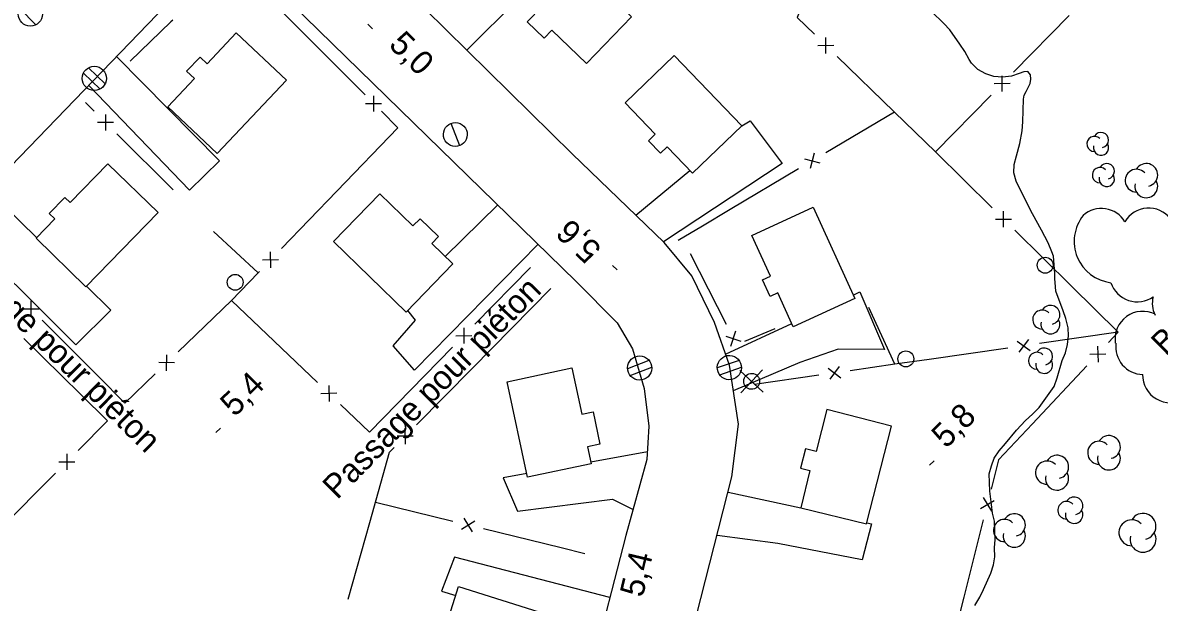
# Model space of a CAD drawing. Extents: x 381879 to 384696, y 5564785 to 5567594.
# Drawn here: x 382698.3 to 382841.1, y 5565473.8 to 5565546.6 of the extents above; entities that cross this region are included whole.
import ezdxf

# ---------------------------------------------------------------- set-up
doc = ezdxf.new("R2010")
doc.units = 0
for name, color, linetype in [('Niveau 19', 7, 'Continuous'), ('Niveau 2', 7, 'Continuous'), ('Niveau 21', 7, 'Continuous'), ('Niveau 22', 7, 'Continuous'), ('Niveau 3', 7, 'Continuous'), ('Niveau 31', 7, 'Continuous'), ('Niveau 36', 7, 'Continuous'), ('Niveau 37', 7, 'Continuous'), ('Niveau 44', 7, 'Continuous')]:
    doc.layers.add(name, color=color, linetype=linetype)

msp = doc.modelspace()

# ---------------------------------------------------------------- linework, layer by layer
at = {"layer": 'Niveau 19'}
for points in [[(382754.13, 5565543.19), (382760.6, 5565549.69)], [(382710.11, 5565542.38), (382710.11, 5565542.38), (382723.05, 5565529.29), (382719.29, 5565525.6), (382706.61, 5565538.76)], [(382788.65, 5565533.67), (382789.73, 5565534.33), (382793.75, 5565528.97), (382778.82, 5565519.12)], [(382775.36, 5565522.45), (382782.14, 5565528.06)], [(382693.9, 5565525.65), (382700.06, 5565519.65)], [(382751.41, 5565517.28), (382758.01, 5565523.75)], [(382706.33, 5565513.54), (382709.39, 5565510.55), (382705, 5565506.16), (382689.72, 5565521.37)], [(382763.08, 5565518.81), (382747.56, 5565503), (382744.88, 5565506.05), (382747.68, 5565509.27), (382746.7, 5565510.49)], [(382802.66, 5565512.43), (382803.5, 5565512.82), (382806.61, 5565505.61), (382800.78, 5565505.65), (382795.96, 5565503.98), (382787.6, 5565500.42)], [(382786.62, 5565505.02), (382794.94, 5565508.87)], [(382776.8, 5565492.73), (382769.68, 5565491.44)], [(382761.65, 5565490), (382758.69, 5565489.46), (382760.5, 5565485.3), (382772.42, 5565486.79), (382775, 5565485.51)], [(382786.95, 5565487.69), (382796.08, 5565485.72)], [(382804.37, 5565483.84), (382804.96, 5565483.71), (382803.8, 5565479.16), (382793.19, 5565481.24), (382785.56, 5565482.25)], [(382772.08, 5565474.43), (382752.55, 5565479.52), (382750.95, 5565475.22), (382752.73, 5565474.71)]]:
    msp.add_lwpolyline(points, dxfattribs=at)
at = {"layer": 'Niveau 2'}
msp.add_lwpolyline([(382817.94, 5565473.45), (382818.57, 5565474.47), (382819.03, 5565475.43), (382819.96, 5565477.5), (382820.3, 5565478.53), (382820.46, 5565479.57), (382820.41, 5565480.68), (382820.48, 5565481.73), (382820.42, 5565484.02), (382820.15, 5565485.02), (382820.04, 5565486.12), (382819.81, 5565487.8), (382819.76, 5565489.99), (382820.03, 5565490.98), (382820.39, 5565491.94), (382820.99, 5565492.87), (382821.78, 5565493.77), (382823.19, 5565495.46), (382824.31, 5565496.67), (382825.2, 5565497.47), (382826.01, 5565498.31), (382826.66, 5565499.18), (382827.91, 5565500.96), (382828.27, 5565502.05), (382828.92, 5565504.23), (382829.32, 5565505.18), (382829.57, 5565506.24), (382829.71, 5565507.3), (382829.68, 5565508.32), (382829.38, 5565509.5), (382829.03, 5565510.47), (382828.11, 5565512.94), (382828.09, 5565513.46), (382828, 5565514.53), (382827.99, 5565515.15), (382827.81, 5565517.31), (382827.62, 5565517.87), (382827.14, 5565519), (382826.34, 5565520.59), (382825.2, 5565522.64), (382824.4, 5565524.2), (382823.13, 5565526.75), (382822.86, 5565527.77), (382822.87, 5565528.85), (382823.19, 5565529.9), (382823.59, 5565531.46), (382823.91, 5565533.06), (382823.96, 5565534.2), (382824.06, 5565537.03), (382824.15, 5565537.53), (382824.41, 5565538.01), (382824.88, 5565538.99), (382824.99, 5565539.56), (382824.93, 5565540.09), (382824.6, 5565540.49), (382824.09, 5565540.46), (382823.53, 5565540.26), (382822.54, 5565539.92), (382821.43, 5565539.81), (382820.35, 5565539.9), (382819.31, 5565540.2), (382818.32, 5565540.77), (382817.51, 5565541.54), (382817.22, 5565542), (382816.67, 5565543.02), (382816.06, 5565543.94), (382814.82, 5565545.73), (382814.07, 5565546.53), (382812.49, 5565548.03)], dxfattribs=at)
at = {"layer": 'Niveau 21'}
for points in [[(382736.84, 5565378.81), (382762.75, 5565405.53), (382765.51, 5565409.4), (382767.44, 5565413.45), (382769.23, 5565418), (382770.99, 5565424.91), (382777.98, 5565452.62), (382787.43, 5565489.58), (382788.25, 5565496.22), (382787.1, 5565503.63), (382785.24, 5565508.98), (382782.37, 5565514.83), (382778.89, 5565519.05), (382767.35, 5565530.18), (382735.67, 5565561.36)], [(382730.39, 5565550.67), (382767.83, 5565514.18), (382773, 5565508.93), (382774.93, 5565505.67), (382776.39, 5565500.71), (382776.99, 5565495.97), (382776.75, 5565491.78), (382774.09, 5565482.23), (382765.47, 5565448.74), (382758.05, 5565419.99), (382755.4, 5565414.64), (382752.11, 5565410.06), (382746.24, 5565404.09), (382736.62, 5565394.08), (382734.21, 5565391.84)], [(382734.21, 5565391.84), (382717.54, 5565374.77), (382712.17, 5565371.05), (382707.53, 5565369.06), (382699.65, 5565366.49), (382696.58, 5565366.97), (382693.99, 5565368.71), (382692.37, 5565372.29), (382686.7, 5565389.28), (382676.19, 5565420.31), (382666.83, 5565448.64), (382660.42, 5565467.72), (382659.08, 5565473.74), (382659.16, 5565480.09), (382661.82, 5565489.21), (382666.49, 5565497.49), (382676.36, 5565507.68), (382696.82, 5565528.64), (382716.35, 5565548.84)]]:
    msp.add_lwpolyline(points, dxfattribs=at)
at = {"layer": 'Niveau 3'}
for p, q in [((382741.69, 5565546.45), (382742.26, 5565545.88)), ((382772.99, 5565515.61), (382772.41, 5565516.16)), ((382722.59, 5565495.16), (382723.16, 5565495.73)), ((382812.26, 5565491.06), (382812.83, 5565491.63))]:
    msp.add_line(p, q, dxfattribs=at)
at = {"layer": 'Niveau 31'}
for points in [[(382766.11, 5565555.76), (382774.81, 5565547.36), (382769.17, 5565541.5), (382764.81, 5565545.7), (382763.84, 5565544.69), (382761.71, 5565546.75), (382762.64, 5565547.72), (382760.42, 5565549.86)], [(382731.47, 5565539.41), (382722.73, 5565530.2), (382716.53, 5565536.08), (382719.88, 5565539.62), (382718.91, 5565540.54), (382720.6, 5565542.32), (382721.48, 5565541.49), (382725.15, 5565545.38)], [(382780.16, 5565542.51), (382788.65, 5565533.67), (382782.46, 5565527.73), (382779.28, 5565531.04), (382778.46, 5565530.25), (382776.94, 5565531.82), (382777.79, 5565532.64), (382774, 5565536.56)], [(382715.35, 5565522.78), (382706.26, 5565513.47), (382700, 5565519.59), (382702.35, 5565521.99), (382701.65, 5565522.67), (382703.62, 5565524.7), (382704.29, 5565524.05), (382709.01, 5565528.92)], [(382746.5, 5565510.29), (382737.37, 5565519.15), (382743.19, 5565525.15), (382747.35, 5565521.11), (382748.24, 5565522.02), (382750.54, 5565519.78), (382749.71, 5565518.92), (382752.36, 5565516.37)], [(382797.65, 5565523.46), (382802.87, 5565511.98), (382795.13, 5565508.46), (382793.2, 5565512.7), (382792.24, 5565512.26), (382791.28, 5565514.36), (382792.28, 5565514.82), (382789.94, 5565519.91)], [(382761.75, 5565489.54), (382759.2, 5565501.55), (382767.31, 5565503.28), (382768.55, 5565497.45), (382769.97, 5565497.76), (382770.83, 5565493.71), (382769.27, 5565493.38), (382769.72, 5565491.23)], [(382804.33, 5565483.68), (382807.46, 5565495.98), (382799.36, 5565498.04), (382798.03, 5565492.79), (382796.67, 5565493.13), (382796.06, 5565490.67), (382797.23, 5565490.38), (382796.08, 5565485.72)], [(382761.35, 5565464.14), (382750.47, 5565467.58), (382753.08, 5565475.82), (382763.94, 5565472.38), (382763.08, 5565469.65), (382764.21, 5565469.29), (382763.32, 5565466.49), (382762.2, 5565466.84)]]:
    msp.add_lwpolyline(points, close=True, dxfattribs=at)
at = {"layer": 'Niveau 36'}
for p, q in [((382697.94, 5565548.44), (382699.98, 5565546.38)), ((382708.66, 5565538.96), (382706.58, 5565540.98)), ((382705.96, 5565540.3), (382708.04, 5565538.28)), ((382753.22, 5565531.19), (382752.14, 5565533.99)), ((382776.99, 5565504.22), (382774.29, 5565503.17)), ((382788.32, 5565504.22), (382785.58, 5565503.28)), ((382774.65, 5565502.32), (382777.35, 5565503.37)), ((382785.9, 5565502.42), (382788.64, 5565503.36)), ((382788.43, 5565502.95), (382791.34, 5565500.23)), ((382788.53, 5565500.14), (382791.25, 5565503.05))]:
    msp.add_line(p, q, dxfattribs=at)
for centre in [(382826.78, 5565516.18), (382725.01, 5565514.03), (382809.28, 5565504.41)]:
    msp.add_circle(centre, 1, dxfattribs=at)
for centre, major_axis, ratio in [((382699.28, 5565547.73), (0.01, 1.52), 0.999981), ((382707.31, 5565539.64), (-0.01, -1.52), 0.999981), ((382752.67, 5565532.6), (0.03, 1.5), 0.999982), ((382775.83, 5565503.27), (0.03, 1.52), 0.999982), ((382787.1, 5565503.32), (-0.05, -1.52), 0.999982), ((382789.9, 5565501.59), (-0.048, -0.999), 0.999982)]:
    msp.add_ellipse(centre, major_axis=major_axis, ratio=ratio, dxfattribs=at)
at = {"layer": 'Niveau 37'}
for p, q in [((382798.22, 5565543.77), (382800.23, 5565543.8)), ((382799.24, 5565542.79), (382799.21, 5565544.79)), ((382821.4, 5565537.98), (382821.38, 5565539.98)), ((382822.39, 5565538.99), (382820.39, 5565538.97)), ((382743.39, 5565536.47), (382741.39, 5565536.47)), ((382742.39, 5565537.47), (382742.39, 5565535.47)), ((382708.72, 5565535.11), (382708.73, 5565533.1)), ((382709.73, 5565534.11), (382707.72, 5565534.1)), ((382796.55, 5565529.54), (382798.49, 5565529.05)), ((382797.77, 5565530.26), (382797.27, 5565528.32)), ((382821.55, 5565520.97), (382821.54, 5565522.97)), ((382820.54, 5565521.97), (382822.54, 5565521.98)), ((382729.48, 5565515.84), (382729.45, 5565517.85)), ((382730.47, 5565516.86), (382728.46, 5565516.83)), ((382698.36, 5565510.71), (382700.36, 5565510.71)), ((382699.36, 5565509.71), (382699.36, 5565511.71)), ((382753.72, 5565508.33), (382753.74, 5565506.33)), ((382787.29, 5565506.02), (382787.91, 5565507.92)), ((382752.73, 5565507.32), (382754.73, 5565507.34)), ((382786.65, 5565507.28), (382788.55, 5565506.66)), ((382823.28, 5565506.65), (382824.88, 5565505.45)), ((382824.68, 5565506.85), (382823.48, 5565505.25)), ((382832.39, 5565504.99), (382834.39, 5565505.05)), ((382833.36, 5565506.02), (382833.43, 5565504.02)), ((382717.4, 5565503.91), (382715.4, 5565503.95)), ((382716.38, 5565502.92), (382716.42, 5565504.93)), ((382799.52, 5565503.25), (382801.12, 5565502.05)), ((382800.92, 5565503.45), (382799.72, 5565501.85)), ((382736.76, 5565501.06), (382736.81, 5565499.06)), ((382737.79, 5565500.09), (382735.79, 5565500.04)), ((382746.39, 5565493.71), (382746.38, 5565495.71)), ((382747.38, 5565494.71), (382745.38, 5565494.7)), ((382703.85, 5565492.49), (382703.85, 5565490.49)), ((382702.85, 5565491.49), (382704.85, 5565491.49)), ((382818.65, 5565485.62), (382820.37, 5565486.64)), ((382818.99, 5565486.99), (382820.02, 5565485.27)), ((382753.43, 5565483.04), (382755.14, 5565484.08)), ((382754.81, 5565482.7), (382753.77, 5565484.41))]:
    msp.add_line(p, q, dxfattribs=at)
for points in [[(382798.13, 5565553.79), (382795.61, 5565547.3), (382797.79, 5565545.18)], [(382736.31, 5565542.6), (382730.39, 5565548.52), (382729.01, 5565549.39)], [(382717.16, 5565546.96), (382716.93, 5565546.75), (382711.8, 5565541.8)], [(382822.79, 5565540.41), (382829.79, 5565547.55)], [(382741.34, 5565537.56), (382736.31, 5565542.6)], [(382800.66, 5565542.4), (382807.83, 5565535.43)], [(382707.31, 5565535.52), (382706.19, 5565536.63)], [(382813, 5565530.4), (382819.99, 5565537.55)], [(382745.46, 5565533.44), (382743.39, 5565535.52)], [(382807.84, 5565535.42), (382799.24, 5565530.31)], [(382807.83, 5565535.43), (382807.84, 5565535.42), (382813, 5565530.4)], [(382717.23, 5565525.64), (382710.14, 5565532.7)], [(382737.79, 5565525.48), (382745.46, 5565533.44)], [(382813, 5565530.4), (382820.12, 5565523.38)], [(382795.8, 5565528.27), (382787.2, 5565523.17)], [(382730.85, 5565518.28), (382737.79, 5565525.48)], [(382787.2, 5565523.17), (382783.72, 5565521.1), (382780.65, 5565519.28)], [(382722.27, 5565520.41), (382727.89, 5565515.21)], [(382822.97, 5565520.57), (382830.09, 5565513.55)], [(382782.16, 5565517.67), (382786.69, 5565508.76)], [(382728.11, 5565508.35), (382724.55, 5565511.75), (382727.89, 5565515.21), (382728.08, 5565515.4)], [(382762.12, 5565515.91), (382755.13, 5565508.76)], [(382754.81, 5565503.25), (382764.69, 5565513.25)], [(382830.09, 5565513.55), (382835.96, 5565507.75), (382834.76, 5565506.48)], [(382717.85, 5565505.31), (382724.55, 5565511.75)], [(382807.9, 5565503.73), (382804.62, 5565510.85)], [(382700.77, 5565509.29), (382707.82, 5565502.2)], [(382735.34, 5565501.44), (382728.11, 5565508.35)], [(382789.04, 5565506.63), (382792.86, 5565508.21)], [(382698.47, 5565506.97), (382705.6, 5565499.95)], [(382835.96, 5565507.75), (382826.06, 5565506.33)], [(382752.33, 5565505.9), (382745.35, 5565498.75)], [(382822.1, 5565505.76), (382812.2, 5565504.35)], [(382812.2, 5565504.35), (382807.9, 5565503.73), (382802.3, 5565502.93)], [(382707.82, 5565502.2), (382711.14, 5565498.87), (382714.96, 5565502.54)], [(382747.79, 5565496.13), (382754.81, 5565503.25)], [(382798.34, 5565502.36), (382790.28, 5565501.21)], [(382832.02, 5565503.56), (382825.18, 5565496.27)], [(382705.6, 5565499.95), (382708.98, 5565496.62), (382705.27, 5565492.9)], [(382745.35, 5565498.75), (382741.88, 5565495.2), (382738.23, 5565498.68)], [(382825.18, 5565496.27), (382820.93, 5565491.75), (382820, 5565488.07)], [(382741.91, 5565483.86), (382744.41, 5565492.71), (382744.98, 5565493.28)], [(382702.44, 5565490.07), (382695.37, 5565483)], [(382742.63, 5565486.4), (382752.35, 5565484.03)], [(382739.19, 5565474.24), (382741.91, 5565483.86)], [(382819.01, 5565484.19), (382816.56, 5565474.5)], [(382756.23, 5565483.09), (382765.95, 5565480.72)], [(382765.95, 5565480.72), (382768.94, 5565479.99)], [(382816.56, 5565474.5), (382814.1, 5565464.81)]]:
    msp.add_lwpolyline(points, dxfattribs=at)
at = {"layer": 'Niveau 44'}
for centre, radius, start, end in [((382832.98, 5565531.42), 0.956, 44.1153, 269.8039), ((382833.8, 5565531.9), 0.956, 282.2692, 149.7262), ((382833.8, 5565530.94), 0.956, 166.9368, 29.6212), ((382833.68, 5565527.5), 0.969, 44.1153, 269.8039), ((382834.52, 5565527.99), 0.969, 282.2692, 149.7262), ((382838.26, 5565526.8), 1.43, 44.1153, 269.8039), ((382839.49, 5565527.52), 1.43, 282.2692, 149.7262), ((382834.52, 5565527.02), 0.969, 166.9368, 29.6212), ((382839.49, 5565526.08), 1.43, 166.9368, 29.6212), ((382827.44, 5565509.95), 1.19, 282.2692, 149.7262), ((382826.41, 5565509.35), 1.19, 44.1153, 269.8039), ((382827.44, 5565508.75), 1.19, 166.9368, 29.6212), ((382825.74, 5565504.18), 1.06, 44.1153, 269.8039), ((382826.66, 5565504.72), 1.06, 282.2692, 149.7262), ((382826.66, 5565503.65), 1.06, 166.9368, 29.6212), ((382833.56, 5565492.62), 1.44, 44.1153, 269.8039), ((382834.79, 5565493.34), 1.44, 282.2692, 149.7262), ((382828.27, 5565490.85), 1.46, 282.2692, 149.7262), ((382834.79, 5565491.9), 1.44, 166.9368, 29.6212), ((382827.02, 5565490.12), 1.46, 44.1153, 269.8039), ((382828.27, 5565489.39), 1.46, 166.9368, 29.6212), ((382829.47, 5565485.41), 1.1, 44.1153, 269.8039), ((382830.42, 5565485.96), 1.1, 282.2692, 149.7262), ((382830.42, 5565484.85), 1.1, 166.9368, 29.6212), ((382839.08, 5565483.38), 1.63, 282.2692, 149.7262), ((382821.69, 5565482.86), 1.4, 44.1153, 269.8039), ((382822.9, 5565483.56), 1.4, 282.2692, 149.7262), ((382837.68, 5565482.57), 1.63, 44.1153, 269.8039), ((382822.9, 5565482.16), 1.4, 166.9368, 29.6212), ((382839.08, 5565481.76), 1.63, 166.9368, 29.6212)]:
    msp.add_arc(centre, radius, start, end, dxfattribs=at)
for centre, major_axis, ratio, start_param, end_param in [((382835.66, 5565519.18), (-4.93, -1.76), 0.999265, 5.266837, 7.393368), ((382833.85, 5565519.83), (0.73, 3.39), 0.998416, 5.472909, 7.215209), ((382839.78, 5565519.88), (-0.38, 3.45), 0.99895, 5.269029, 7.215309), ((382838.35, 5565515.06), (3.27, 1.18), 0.999915, 3.11041, 4.983726), ((382843.71, 5565511.42), (-3.46, 0.24), 0.999402, 6.117234, 6.800688), ((382839.04, 5565506.91), (-3.46, -0.37), 0.999985, 4.134616, 6.326501), ((382839.13, 5565505.94), (1.77, -3), 0.999985, 4.044848, 5.724713), ((382842.51, 5565502.39), (3.43, 0.59), 0.999915, 2.949569, 5.081338)]:
    msp.add_ellipse(centre, major_axis=major_axis, ratio=ratio, start_param=start_param, end_param=end_param, dxfattribs=at)

# ---------------------------------------------------------------- texts
at = {"layer": 'Niveau 22'}
for height, rotation, p in [(3, 315.3839, (382687.63, 5565518.29)), (2.9996, 45.4207, (382737.83, 5565486.65))]:
    msp.add_text('Passage pour piéton', height=height, rotation=rotation, dxfattribs=at).set_placement(p)
at = {"layer": 'Niveau 3'}
for s, rotation, p in [('5,0  ', 315.2829, (382744.18, 5565543.73)), ('5,6  ', 136.4911, (382771.2, 5565518.33)), ('5,4', 44.7717, (382724.95, 5565497.03)), ('5,8  ', 44.7717, (382814.33, 5565493.06)), ('5,4  ', 76.6063, (382776.21, 5565474.35))]:
    msp.add_text(s, height=3, rotation=rotation, dxfattribs=at).set_placement(p)
at = {"layer": 'Niveau 44'}
msp.add_text('Bois', height=3, rotation=44.7707, dxfattribs=at).set_placement((382841.92, 5565504.69))

doc.saveas('drawing.dxf')
